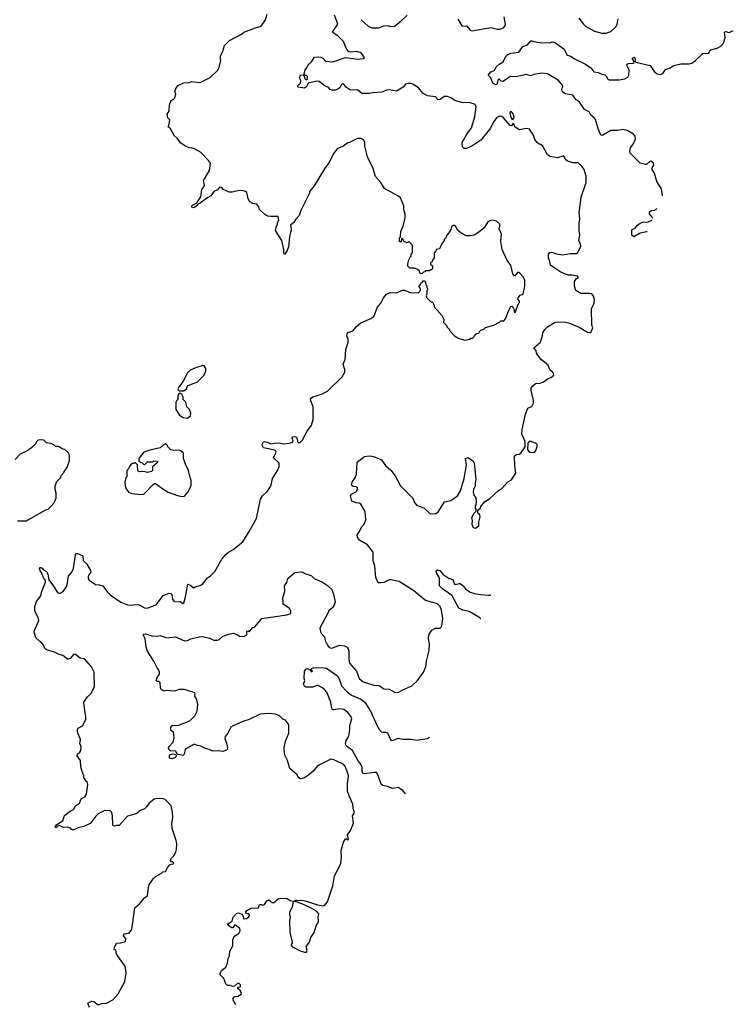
# Model space of a CAD drawing. Extents: x 2086813 to 2278017, y 548126 to 753336.
# Tile 410 of 461: x 2268021 to 2275871, y 653481 to 664315. Entities that reach past the tile are written whole.
import ezdxf

# ---------------------------------------------------------------- set-up
doc = ezdxf.new("R2010")
doc.units = 0

msp = doc.modelspace()

# ---------------------------------------------------------------- linework, layer by layer
at = {"layer": '0CON10XD'}
for points in [[(2271615, 660708), (2271633, 660765), (2271633, 660795), (2271619, 660835), (2271622, 660858), (2271635, 660872), (2271685, 660892), (2271725, 660938), (2271775, 660978), (2271885, 661028), (2271915, 661050), (2271955, 661150), (2271992, 661195), (2272024, 661256), (2272054, 661296), (2272095, 661312), (2272165, 661308), (2272235, 661338), (2272255, 661340), (2272315, 661312), (2272405, 661310), (2272430, 661335), (2272428, 661358), (2272410, 661375), (2272428, 661402), (2272432, 661418), (2272448, 661422), (2272460, 661440), (2272475, 661440), (2272488, 661428), (2272480, 661415), (2272488, 661408), (2272492, 661392), (2272500, 661385), (2272500, 661365), (2272510, 661355), (2272508, 661342), (2272500, 661335), (2272500, 661295), (2272492, 661275), (2272500, 661255), (2272545, 661210), (2272555, 661210), (2272570, 661195), (2272572, 661182), (2272580, 661175), (2272580, 661155), (2272668, 661055), (2272688, 661015), (2272683, 660983), (2272720, 660945), (2272720, 660935), (2272750, 660905), (2272750, 660895), (2272801, 660841), (2272845, 660810), (2272915, 660788), (2272975, 660800), (2272985, 660810), (2273005, 660810), (2273018, 660822), (2273022, 660838), (2273042, 660858), (2273075, 660870), (2273080, 660885), (2273095, 660900), (2273125, 660910), (2273143, 660927), (2273235, 660952), (2273300, 660985), (2273315, 661000), (2273347, 661003), (2273366, 661024), (2273404, 661126), (2273425, 661160), (2273435, 661162), (2273446, 661156), (2273457, 661135), (2273463, 661093), (2273475, 661100), (2273500, 661175), (2273517, 661205), (2273517, 661217), (2273501, 661241), (2273503, 661255), (2273525, 661282), (2273558, 661295), (2273576, 661384), (2273576, 661445), (2273562, 661482), (2273515, 661532), (2273495, 661532), (2273465, 661492), (2273445, 661520), (2273424, 661614), (2273383, 661665), (2273328, 661788), (2273314, 661875), (2273319, 661955), (2273294, 662015), (2273303, 662045), (2273302, 662065), (2273265, 662098), (2273237, 662107), (2273215, 662108), (2273185, 662098), (2273167, 662083), (2273125, 662022), (2273073, 661977), (2273020, 661945), (2272975, 661937), (2272935, 661938), (2272875, 661968), (2272835, 662000), (2272819, 662039), (2272802, 662052), (2272788, 662052), (2272770, 662035), (2272762, 662005), (2272742, 661968), (2272720, 661945), (2272710, 661915), (2272690, 661895), (2272690, 661885), (2272660, 661845), (2272638, 661792), (2272602, 661788), (2272598, 661772), (2272580, 661745), (2272580, 661695), (2272562, 661668), (2272558, 661652), (2272540, 661645), (2272540, 661625), (2272560, 661605), (2272560, 661575), (2272545, 661560), (2272535, 661560), (2272525, 661550), (2272485, 661550), (2272478, 661542), (2272462, 661538), (2272448, 661522), (2272435, 661520), (2272422, 661532), (2272418, 661548), (2272397, 661567), (2272365, 661580), (2272312, 661582), (2272292, 661602), (2272290, 661625), (2272300, 661675), (2272308, 661682), (2272312, 661698), (2272328, 661712), (2272330, 661745), (2272340, 661755), (2272340, 661835), (2272305, 661870), (2272275, 661860), (2272268, 661868), (2272252, 661872), (2272242, 661882), (2272238, 661898), (2272225, 661910), (2272220, 661905), (2272218, 661872), (2272205, 661870), (2272200, 661875), (2272200, 661915), (2272210, 661925), (2272212, 661985), (2272242, 662055), (2272262, 662135), (2272262, 662175), (2272248, 662228), (2272248, 662265), (2272208, 662355), (2272182, 662375), (2272035, 662458), (2271992, 662525), (2271935, 662590), (2271905, 662690), (2271867, 662757), (2271848, 662805), (2271818, 662925), (2271818, 662975), (2271800, 662995), (2271775, 663008), (2271735, 663007), (2271655, 662968), (2271629, 662961), (2271580, 662925), (2271512, 662895), (2271475, 662848), (2271420, 662740), (2271374, 662675), (2271261, 662485), (2271208, 662425), (2271208, 662405), (2271112, 662215), (2271095, 662160), (2271059, 662121), (2271037, 662083), (2271001, 662055), (2271006, 662005), (2270987, 661925), (2270976, 661815), (2270964, 661775), (2270935, 661732), (2270927, 661747), (2270926, 661785), (2270904, 661885), (2270836, 661995), (2270842, 662032), (2270858, 662065), (2270858, 662085), (2270872, 662108), (2270865, 662150), (2270785, 662148), (2270747, 662153), (2270712, 662175), (2270660, 662225), (2270652, 662255), (2270630, 662285), (2270585, 662292), (2270551, 662311), (2270534, 662344), (2270518, 662415), (2270506, 662426), (2270483, 662433), (2270435, 662437), (2270357, 662417), (2270325, 662417), (2270260, 662445), (2270245, 662470), (2270218, 662472), (2270195, 662442), (2270156, 662424), (2270123, 662375), (2270090, 662360), (2270007, 662295), (2269977, 662283), (2269967, 662265), (2269945, 662248), (2269934, 662244), (2269915, 662252), (2269914, 662265), (2269923, 662275), (2269970, 662300), (2270013, 662367), (2270024, 662445), (2270047, 662475), (2270052, 662495), (2270044, 662545), (2270110, 662655), (2270118, 662735), (2270098, 662765), (2270008, 662858), (2269936, 662896), (2269885, 662904), (2269836, 662926), (2269790, 662960), (2269752, 663012), (2269719, 663039), (2269675, 663120), (2269650, 663135), (2269662, 663148), (2269673, 663213), (2269652, 663235), (2269643, 663275), (2269665, 663310), (2269668, 663375), (2269686, 663424), (2269720, 663445), (2269735, 663478), (2269737, 663495), (2269729, 663525), (2269741, 663565), (2269765, 663590), (2269821, 663619), (2269885, 663623), (2269915, 663633), (2269996, 663624), (2270015, 663628), (2270115, 663678), (2270196, 663754), (2270215, 663790), (2270232, 663865), (2270228, 663885), (2270231, 663919), (2270252, 663958), (2270275, 664030), (2270330, 664085), (2270460, 664155), (2270485, 664178), (2270614, 664226), (2270678, 664242), (2270726, 664314), (2270744, 664374)], [(2271505, 664305), (2271484, 664366)], [(2271778, 664315), (2271855, 664242), (2271895, 664224), (2271973, 664227), (2272025, 664247), (2272075, 664252), (2272095, 664240), (2272145, 664243), (2272215, 664297), (2272282, 664365)], [(2272839, 664320), (2272885, 664248), (2272895, 664243), (2272935, 664247), (2272975, 664200), (2272995, 664192), (2273205, 664229), (2273275, 664211), (2273305, 664211), (2273344, 664226), (2273358, 664242), (2273363, 664265), (2273349, 664345)], [(2274171, 664331), (2274221, 664265), (2274245, 664242), (2274345, 664189), (2274425, 664166), (2274467, 664167), (2274524, 664186), (2274577, 664235), (2274594, 664265), (2274604, 664326)], [(2270331, 656509), (2270311, 656465), (2270282, 656428), (2270276, 656405), (2270299, 656345), (2270306, 656305), (2270303, 656285), (2270294, 656276), (2270255, 656263), (2270205, 656271), (2270145, 656268), (2270105, 656285), (2270064, 656294), (2270015, 656322), (2269975, 656329), (2269945, 656342), (2269847, 656293), (2269840, 656285), (2269830, 656235), (2269815, 656219), (2269752, 656232), (2269737, 656265), (2269725, 656271), (2269685, 656268), (2269675, 656272), (2269658, 656295), (2269662, 656315), (2269710, 656365), (2269721, 656415), (2269714, 656474), (2269683, 656495), (2269683, 656525), (2269694, 656546), (2269705, 656552), (2269760, 656550), (2269891, 656599), (2269946, 656654), (2269974, 656705), (2269982, 656785), (2269966, 656846), (2269948, 656868), (2269952, 656895), (2269947, 656907), (2269855, 656937), (2269834, 656944), (2269775, 656944), (2269725, 656926), (2269637, 656933), (2269605, 656928), (2269575, 656950), (2269569, 656965), (2269565, 657022), (2269555, 657032), (2269533, 657033), (2269523, 657045), (2269537, 657085), (2269560, 657115), (2269558, 657135), (2269548, 657165), (2269532, 657182), (2269495, 657258), (2269425, 657368), (2269412, 657412), (2269400, 657505), (2269378, 657545), (2269386, 657554), (2269405, 657556), (2269476, 657534), (2269535, 657532), (2269565, 657540), (2269635, 657514), (2269736, 657526), (2269835, 657480), (2269865, 657484), (2269905, 657501), (2269995, 657525), (2270032, 657528), (2270108, 657508), (2270155, 657487), (2270195, 657486), (2270215, 657494), (2270253, 657527), (2270295, 657545), (2270335, 657559), (2270373, 657563), (2270418, 657548), (2270445, 657529), (2270495, 657530), (2270520, 657545), (2270520, 657585), (2270535, 657590), (2270545, 657580), (2270580, 657625), (2270606, 657634), (2270685, 657725), (2270958, 657765), (2271005, 657780), (2271005, 657810), (2270987, 657835), (2270918, 657885), (2270920, 657915), (2270914, 657954), (2270937, 658025), (2270932, 658085), (2270958, 658122), (2270972, 658165), (2271048, 658232), (2271125, 658238), (2271165, 658218), (2271205, 658208), (2271230, 658195), (2271260, 658165), (2271350, 658125), (2271405, 658090), (2271453, 658045), (2271473, 657995), (2271492, 657905), (2271468, 657852), (2271445, 657828), (2271422, 657815), (2271412, 657785), (2271381, 657729), (2271328, 657635), (2271324, 657615), (2271335, 657570), (2271374, 657524), (2271380, 657485), (2271405, 657432), (2271426, 657406), (2271455, 657400), (2271537, 657433), (2271595, 657426), (2271622, 657412), (2271634, 657394), (2271641, 657365), (2271642, 657275), (2271649, 657235), (2271726, 657145), (2271755, 657067), (2271798, 657028), (2271915, 656991), (2271975, 656990), (2272025, 656954), (2272085, 656950), (2272145, 656917), (2272185, 656913), (2272235, 656943), (2272334, 656986), (2272396, 657044), (2272464, 657136), (2272487, 657195), (2272496, 657255), (2272524, 657375), (2272527, 657445), (2272518, 657505), (2272522, 657548), (2272554, 657596), (2272595, 657621), (2272645, 657620), (2272658, 657632), (2272664, 657646), (2272676, 657725), (2272659, 657819), (2272645, 657859), (2272615, 657886), (2272485, 657925), (2272355, 658031), (2272195, 658133), (2272105, 658153), (2272085, 658151), (2272025, 658123), (2271995, 658118), (2271965, 658120), (2271938, 658178), (2271927, 658303), (2271908, 658365), (2271908, 658455), (2271845, 658538), (2271757, 658587), (2271735, 658620), (2271733, 658645), (2271760, 658685), (2271783, 658737), (2271809, 658765), (2271827, 658815), (2271822, 658905), (2271773, 658985), (2271755, 658996), (2271725, 658999), (2271675, 659018), (2271659, 659075), (2271670, 659095), (2271725, 659122), (2271738, 659155), (2271738, 659165), (2271726, 659176), (2271688, 659178), (2271672, 659195), (2271678, 659225), (2271710, 659275), (2271727, 659315), (2271732, 659445), (2271815, 659509), (2271864, 659516), (2271893, 659513), (2271935, 659502), (2272001, 659471), (2272045, 659410), (2272105, 659360), (2272152, 659295), (2272211, 659185), (2272342, 659052), (2272357, 659027), (2272358, 659015), (2272385, 658973), (2272465, 658944), (2272535, 658877), (2272599, 658881), (2272628, 658902), (2272692, 659008), (2272765, 659026), (2272835, 659076), (2272868, 659132), (2272909, 659265), (2272934, 659415), (2272923, 659487), (2272955, 659499), (2273008, 659458), (2273020, 659435), (2273040, 659255), (2273031, 659215), (2273032, 659185), (2273014, 659145), (2273009, 659115), (2273015, 659082), (2273038, 659055), (2273042, 659015), (2273038, 658975), (2273030, 658965), (2273030, 658935), (2273040, 658925), (2273040, 658905), (2273015, 658880), (2272990, 658835), (2272998, 658805), (2272994, 658765), (2273009, 658729), (2273035, 658721), (2273073, 658745), (2273072, 658785), (2273087, 658845), (2273082, 658865), (2273060, 658885), (2273062, 658918), (2273090, 658945), (2273095, 658960), (2273135, 659008), (2273193, 659047), (2273288, 659135), (2273323, 659157), (2273391, 659229), (2273429, 659251), (2273478, 659325), (2273467, 659405), (2273463, 659517), (2273485, 659532), (2273515, 659533), (2273532, 659545), (2273582, 659615), (2273582, 659675), (2273544, 659755), (2273548, 659805), (2273586, 659974), (2273609, 660041), (2273655, 660060), (2273674, 660095), (2273673, 660125), (2273646, 660234), (2273648, 660265), (2273665, 660288), (2273695, 660311), (2273745, 660317), (2273781, 660329), (2273835, 660366), (2273865, 660379), (2273897, 660405), (2273894, 660424), (2273880, 660435), (2273854, 660464), (2273835, 660512), (2273757, 660577), (2273720, 660625), (2273707, 660645), (2273703, 660675), (2273678, 660705), (2273748, 660765), (2273772, 660835), (2273775, 660870), (2273797, 660905), (2273825, 660937), (2273910, 660985), (2273945, 660990), (2274025, 660987), (2274070, 660975), (2274175, 660933), (2274265, 660877), (2274295, 660873), (2274308, 660882), (2274324, 660925), (2274316, 660955), (2274310, 661135), (2274339, 661195), (2274343, 661235), (2274334, 661274), (2274315, 661297), (2274285, 661302), (2274195, 661303), (2274140, 661335), (2274124, 661384), (2274123, 661435), (2274144, 661466), (2274168, 661475), (2274155, 661492), (2274095, 661504), (2274055, 661504), (2273975, 661536), (2273873, 661603), (2273861, 661615), (2273854, 661655), (2273837, 661695), (2273837, 661735), (2273852, 661755), (2273875, 661756), (2273925, 661739), (2273995, 661728), (2274075, 661741), (2274145, 661743), (2274155, 661750), (2274192, 661818), (2274190, 661845), (2274170, 661885), (2274181, 661945), (2274174, 661996), (2274174, 662075), (2274181, 662125), (2274174, 662194), (2274198, 662362), (2274253, 662525), (2274253, 662595), (2274230, 662665), (2274203, 662705), (2274165, 662740), (2274105, 662741), (2274045, 662760), (2274023, 662775), (2274005, 662818), (2273935, 662796), (2273855, 662808), (2273825, 662828), (2273774, 662924), (2273755, 662940), (2273736, 662944), (2273715, 662959), (2273689, 662995), (2273674, 663045), (2273629, 663109), (2273595, 663119), (2273515, 663103), (2273467, 663137), (2273455, 663170), (2273445, 663170), (2273432, 663148), (2273415, 663151), (2273343, 663235), (2273325, 663248), (2273298, 663252), (2273264, 663235), (2273229, 663185), (2273198, 663122), (2273095, 662989), (2272995, 662923), (2272935, 662898), (2272909, 662899), (2272892, 662915), (2272889, 662965), (2272939, 663055), (2272989, 663125), (2273028, 663245), (2273041, 663355), (2273036, 663375), (2273025, 663384), (2272975, 663401), (2272883, 663403), (2272815, 663421), (2272765, 663454), (2272725, 663469), (2272691, 663469), (2272645, 663438), (2272625, 663432), (2272595, 663466), (2272505, 663476), (2272455, 663506), (2272406, 663566), (2272345, 663607), (2272323, 663613), (2272295, 663613), (2272266, 663605), (2272239, 663571), (2272165, 663528), (2272085, 663544), (2272055, 663539), (2272005, 663517), (2271905, 663510), (2271865, 663501), (2271785, 663501), (2271735, 663544), (2271665, 663538), (2271648, 663545), (2271615, 663567), (2271593, 663595), (2271575, 663608), (2271560, 663600), (2271542, 663565), (2271521, 663549), (2271491, 663539), (2271455, 663541), (2271436, 663546), (2271415, 663572), (2271380, 663585), (2271316, 663636), (2271305, 663640), (2271275, 663633), (2271193, 663617), (2271174, 663575), (2271155, 663561), (2271085, 663573), (2271073, 663585), (2271110, 663615), (2271112, 663645), (2271098, 663675), (2271110, 663705), (2271138, 663708), (2271150, 663695), (2271153, 663673), (2271172, 663652), (2271187, 663663), (2271185, 663690), (2271175, 663700), (2271162, 663702), (2271150, 663715), (2271152, 663735), (2271162, 663765), (2271180, 663785), (2271195, 663820), (2271229, 663851), (2271265, 663902), (2271305, 663907), (2271335, 663902), (2271355, 663892), (2271385, 663859), (2271465, 663851), (2271605, 663899), (2271735, 663879), (2271803, 663887), (2271812, 663895), (2271785, 663940), (2271765, 663954), (2271725, 663964), (2271665, 663957), (2271636, 663966), (2271611, 664001), (2271581, 664075), (2271525, 664132), (2271467, 664175), (2271464, 664186), (2271519, 664265), (2271505, 664305)], [(2275091, 662375), (2275082, 662455), (2275030, 662535), (2275003, 662625), (2274980, 662665), (2274980, 662685), (2274997, 662715), (2274992, 662735), (2274965, 662760), (2274954, 662756), (2274917, 662723), (2274905, 662720), (2274845, 662738), (2274736, 662845), (2274731, 662865), (2274741, 662905), (2274771, 662945), (2274796, 663005), (2274790, 663035), (2274774, 663055), (2274705, 663095), (2274655, 663108), (2274596, 663096), (2274525, 663095), (2274435, 663045), (2274415, 663046), (2274387, 663107), (2274353, 663215), (2274335, 663239), (2274302, 663265), (2274285, 663302), (2274235, 663326), (2274175, 663416), (2274142, 663432), (2274106, 663485), (2274025, 663498), (2273995, 663516), (2273981, 663545), (2273994, 663575), (2273992, 663595), (2273945, 663651), (2273825, 663718), (2273765, 663726), (2273675, 663713), (2273645, 663698), (2273595, 663712), (2273477, 663687), (2273415, 663690), (2273355, 663644), (2273335, 663636), (2273318, 663638), (2273295, 663660), (2273285, 663657), (2273268, 663602), (2273255, 663599), (2273242, 663605), (2273227, 663617), (2273202, 663675), (2273174, 663705), (2273205, 663741), (2273244, 663756), (2273262, 663795), (2273295, 663825), (2273340, 663850), (2273364, 663905), (2273385, 663929), (2273422, 663945), (2273512, 663958), (2273555, 664019), (2273605, 664037), (2273645, 664082), (2273655, 664084), (2273708, 664068), (2273745, 664063), (2273845, 664062), (2273885, 664073), (2273905, 664067), (2274005, 663994), (2274042, 663925), (2274085, 663912), (2274125, 663885), (2274246, 663825), (2274303, 663785), (2274335, 663742), (2274385, 663732), (2274424, 663714), (2274457, 663707), (2274474, 663694), (2274492, 663662), (2274504, 663654), (2274615, 663653), (2274676, 663664), (2274709, 663681), (2274723, 663705), (2274726, 663765), (2274698, 663815), (2274703, 663827), (2274717, 663833), (2274770, 663835), (2274780, 663845), (2274780, 663855), (2274762, 663885), (2274763, 663893), (2274785, 663901), (2274793, 663875), (2274790, 663855), (2274797, 663847), (2274955, 663810), (2275002, 663745), (2275035, 663718), (2275065, 663710), (2275095, 663722), (2275125, 663767), (2275175, 663786), (2275215, 663810), (2275295, 663830), (2275385, 663830), (2275415, 663838), (2275456, 663865), (2275535, 663944), (2275600, 663945), (2275613, 663975), (2275625, 663983), (2275695, 664000), (2275733, 664025), (2275763, 664057), (2275782, 664115), (2275775, 664178), (2275785, 664184), (2275825, 664173), (2275855, 664190), (2275871, 664191)], [(2273445, 663218), (2273459, 663235), (2273454, 663274), (2273431, 663301), (2273415, 663302), (2273411, 663285), (2273419, 663255), (2273435, 663222), (2273445, 663218)], [(2274984, 662128), (2274977, 662143), (2274949, 662179), (2274949, 662201), (2274970, 662215), (2275005, 662218), (2275030, 662235), (2275031, 662236)], [(2274922, 661982), (2274915, 661982), (2274845, 661966), (2274775, 661926), (2274754, 661945), (2274756, 661995), (2274760, 662005), (2274790, 662020), (2274817, 662053), (2274845, 662076), (2274874, 662086), (2274935, 662090), (2274975, 662109), (2274978, 662114)], [(2268787, 653445), (2268770, 653495), (2268815, 653517), (2268835, 653513), (2268885, 653477), (2268925, 653491), (2268975, 653492), (2269045, 653532), (2269105, 653597), (2269177, 653733), (2269192, 653825), (2269186, 653885), (2269178, 653905), (2269105, 654008), (2269086, 654036), (2269080, 654075), (2269060, 654085), (2269062, 654105), (2269086, 654154), (2269135, 654156), (2269185, 654173), (2269188, 654205), (2269164, 654235), (2269167, 654245), (2269175, 654256), (2269225, 654262), (2269253, 654305), (2269288, 654542), (2269340, 654585), (2269395, 654652), (2269427, 654675), (2269436, 654765), (2269446, 654795), (2269488, 654862), (2269515, 654888), (2269578, 654922), (2269595, 654940), (2269625, 654943), (2269650, 654990), (2269675, 655018), (2269710, 655025), (2269718, 655035), (2269705, 655047), (2269685, 655050), (2269680, 655065), (2269688, 655085), (2269718, 655115), (2269738, 655155), (2269747, 655185), (2269750, 655245), (2269742, 655285), (2269698, 655415), (2269693, 655475), (2269707, 655535), (2269703, 655595), (2269688, 655665), (2269650, 655705), (2269620, 655735), (2269603, 655743), (2269525, 655747), (2269500, 655740), (2269444, 655696), (2269417, 655653), (2269395, 655632), (2269348, 655612), (2269302, 655578), (2269205, 655552), (2269115, 655450), (2269085, 655450), (2269065, 655440), (2269050, 655445), (2269044, 655464), (2269043, 655555), (2269035, 655590), (2269015, 655610), (2268958, 655612), (2268884, 655576), (2268857, 655553), (2268816, 655494), (2268795, 655472), (2268725, 655438), (2268665, 655423), (2268615, 655400), (2268595, 655400), (2268578, 655418), (2268545, 655431), (2268505, 655426), (2268455, 655447), (2268433, 655437), (2268425, 655422), (2268410, 655425), (2268410, 655435), (2268425, 655456), (2268495, 655505), (2268515, 655560), (2268575, 655606), (2268611, 655625), (2268636, 655664), (2268678, 655695), (2268697, 655743), (2268738, 655765), (2268756, 655794), (2268772, 655895), (2268765, 655920), (2268750, 655935), (2268750, 655945), (2268728, 655978), (2268728, 655995), (2268704, 656054), (2268692, 656095), (2268690, 656165), (2268652, 656215), (2268658, 656235), (2268682, 656255), (2268692, 656275), (2268697, 656305), (2268692, 656332), (2268682, 656345), (2268688, 656395), (2268657, 656475), (2268657, 656503), (2268665, 656518), (2268712, 656545), (2268747, 656615), (2268749, 656655), (2268740, 656685), (2268727, 656805), (2268766, 656864), (2268808, 656902), (2268842, 656978), (2268840, 657135), (2268812, 657195), (2268735, 657282), (2268685, 657290), (2268635, 657329), (2268615, 657333), (2268575, 657287), (2268555, 657278), (2268545, 657280), (2268495, 657320), (2268455, 657331), (2268405, 657357), (2268315, 657380), (2268298, 657395), (2268283, 657433), (2268255, 657470), (2268240, 657475), (2268198, 657515), (2268181, 657575), (2268182, 657595), (2268230, 657705), (2268225, 657737), (2268186, 657805), (2268187, 657855), (2268207, 657915), (2268254, 657975), (2268259, 658015), (2268306, 658126), (2268306, 658146), (2268284, 658174), (2268262, 658232), (2268245, 658250), (2268238, 658275), (2268245, 658288), (2268255, 658288), (2268269, 658279), (2268282, 658262), (2268315, 658244), (2268329, 658215), (2268341, 658151), (2268393, 658083), (2268435, 658013), (2268455, 658004), (2268465, 658006), (2268500, 658025), (2268536, 658074), (2268548, 658115), (2268549, 658155), (2268558, 658192), (2268594, 658236), (2268614, 658275), (2268635, 658428), (2268645, 658440), (2268655, 658440), (2268717, 658415), (2268720, 658365), (2268758, 658325), (2268801, 658255), (2268803, 658235), (2268780, 658205), (2268773, 658185), (2268774, 658165), (2268785, 658148), (2268855, 658100), (2268895, 658098), (2268935, 658086), (2268985, 658015), (2269016, 657985), (2269134, 657905), (2269205, 657876), (2269235, 657871), (2269315, 657881), (2269335, 657876), (2269394, 657844), (2269425, 657840), (2269525, 657879), (2269600, 657980), (2269665, 658006), (2269683, 658003), (2269695, 657990), (2269700, 657940), (2269717, 657917), (2269735, 657908), (2269785, 657912), (2269815, 657893), (2269825, 657897), (2269842, 657945), (2269871, 658099), (2269875, 658104), (2269905, 658091), (2269933, 658063), (2269952, 658075), (2270005, 658089), (2270034, 658106), (2270085, 658173), (2270118, 658195), (2270166, 658244), (2270245, 658378), (2270290, 658430), (2270318, 658455), (2270368, 658485), (2270475, 658568), (2270545, 658682), (2270624, 658826), (2270670, 659040), (2270693, 659075), (2270745, 659128), (2270774, 659166), (2270787, 659195), (2270802, 659265), (2270858, 659355), (2270875, 659398), (2270875, 659436), (2270813, 659495), (2270842, 659555), (2270839, 659569), (2270829, 659579), (2270703, 659605), (2270690, 659625), (2270688, 659645), (2270698, 659665), (2270715, 659675), (2270748, 659668), (2270785, 659649), (2270815, 659657), (2270875, 659659), (2270925, 659648), (2270985, 659654), (2271024, 659666), (2271029, 659685), (2271014, 659715), (2271024, 659726), (2271045, 659729), (2271060, 659725), (2271069, 659715), (2271081, 659661), (2271105, 659664), (2271127, 659683), (2271182, 659788), (2271229, 659855), (2271249, 659915), (2271250, 660055), (2271222, 660122), (2271220, 660145), (2271244, 660166), (2271340, 660195), (2271405, 660228), (2271568, 660385), (2271598, 660435), (2271597, 660465), (2271578, 660525), (2271602, 660575), (2271608, 660685), (2271615, 660708)], [(2269825, 660230), (2269856, 660254), (2269863, 660277), (2269875, 660290), (2269975, 660332), (2270043, 660397), (2270068, 660445), (2270067, 660477), (2270050, 660505), (2270035, 660510), (2269948, 660482), (2269895, 660458), (2269864, 660426), (2269830, 660355), (2269795, 660300), (2269770, 660275), (2269762, 660255), (2269763, 660243), (2269775, 660230), (2269825, 660230)], [(2269865, 659932), (2269900, 659955), (2269902, 659985), (2269897, 660007), (2269890, 660025), (2269860, 660055), (2269850, 660105), (2269820, 660135), (2269820, 660165), (2269812, 660172), (2269808, 660188), (2269795, 660200), (2269775, 660200), (2269760, 660175), (2269760, 660135), (2269745, 660120), (2269740, 660105), (2269738, 660025), (2269780, 659965), (2269818, 659938), (2269865, 659932)], [(2267995, 658799), (2268095, 658802), (2268295, 658913), (2268336, 658934), (2268363, 658957), (2268398, 658995), (2268412, 659025), (2268422, 659055), (2268422, 659105), (2268410, 659145), (2268410, 659185), (2268430, 659235), (2268470, 659275), (2268480, 659305), (2268510, 659335), (2268510, 659345), (2268542, 659388), (2268568, 659465), (2268570, 659515), (2268560, 659545), (2268517, 659587), (2268495, 659590), (2268447, 659617), (2268415, 659620), (2268397, 659637), (2268365, 659650), (2268315, 659660), (2268287, 659687), (2268245, 659692), (2268225, 659690), (2268200, 659665), (2268200, 659655), (2268150, 659605), (2268110, 659575), (2268024, 659536), (2267972, 659475)], [(2273675, 659552), (2273689, 659561), (2273698, 659575), (2273713, 659617), (2273712, 659642), (2273695, 659657), (2273635, 659678), (2273610, 659655), (2273608, 659585), (2273617, 659567), (2273635, 659558), (2273675, 659552)], [(2269807, 659067), (2269835, 659072), (2269870, 659115), (2269894, 659156), (2269906, 659194), (2269907, 659245), (2269887, 659305), (2269879, 659355), (2269844, 659424), (2269823, 659485), (2269822, 659545), (2269795, 659572), (2269775, 659578), (2269717, 659573), (2269683, 659583), (2269650, 659615), (2269648, 659628), (2269625, 659650), (2269618, 659642), (2269602, 659638), (2269567, 659603), (2269451, 659579), (2269385, 659558), (2269330, 659485), (2269332, 659452), (2269368, 659438), (2269385, 659420), (2269398, 659422), (2269425, 659450), (2269485, 659450), (2269495, 659460), (2269538, 659458), (2269538, 659442), (2269480, 659395), (2269480, 659355), (2269470, 659345), (2269425, 659332), (2269385, 659342), (2269335, 659340), (2269320, 659355), (2269318, 659418), (2269295, 659440), (2269285, 659440), (2269275, 659430), (2269255, 659430), (2269233, 659407), (2269218, 659372), (2269200, 659355), (2269200, 659285), (2269190, 659275), (2269178, 659225), (2269183, 659163), (2269217, 659117), (2269255, 659100), (2269345, 659089), (2269385, 659096), (2269494, 659206), (2269505, 659210), (2269515, 659210), (2269606, 659146), (2269655, 659117), (2269755, 659079), (2269807, 659067)], [(2273090, 657719), (2273089, 657725), (2273072, 657742), (2272965, 657802), (2272895, 657816), (2272851, 657841), (2272777, 657975), (2272721, 658021), (2272678, 658045), (2272637, 658085), (2272637, 658175), (2272612, 658215), (2272603, 658245), (2272604, 658256), (2272615, 658260), (2272642, 658255), (2272680, 658210), (2272745, 658168), (2272786, 658156), (2272804, 658104), (2272818, 658102), (2272855, 658113), (2272865, 658110), (2272902, 658082), (2272924, 658054), (2272975, 658015), (2273025, 658000), (2273095, 657991), (2273178, 657982), (2273204, 657984)], [(2272265, 655797), (2272236, 655835), (2272185, 655865), (2272125, 655856), (2272065, 655878), (2272015, 655887), (2271997, 655905), (2271965, 655999), (2271945, 656030), (2271925, 656033), (2271815, 656016), (2271795, 656020), (2271788, 656045), (2271787, 656085), (2271772, 656125), (2271745, 656159), (2271682, 656272), (2271615, 656323), (2271606, 656345), (2271612, 656385), (2271637, 656425), (2271646, 656455), (2271654, 656505), (2271654, 656546), (2271674, 656625), (2271668, 656645), (2271626, 656695), (2271585, 656726), (2271545, 656734), (2271475, 656720), (2271462, 656722), (2271454, 656735), (2271444, 656804), (2271399, 656915), (2271375, 656944), (2271345, 656968), (2271295, 656992), (2271245, 656971), (2271172, 656972), (2271152, 656982), (2271143, 657005), (2271157, 657045), (2271150, 657065), (2271154, 657145), (2271175, 657172), (2271185, 657176), (2271210, 657165), (2271218, 657158), (2271222, 657142), (2271235, 657140), (2271240, 657145), (2271228, 657165), (2271232, 657175), (2271255, 657187), (2271375, 657185), (2271395, 657178), (2271516, 657096), (2271534, 657064), (2271561, 656985), (2271616, 656926), (2271671, 656881), (2271775, 656840), (2271816, 656805), (2271879, 656705), (2271957, 656537), (2271975, 656503), (2272000, 656480), (2272015, 656474), (2272046, 656476), (2272065, 656467), (2272099, 656395), (2272115, 656384), (2272134, 656386), (2272185, 656410), (2272235, 656400), (2272325, 656398), (2272385, 656387), (2272505, 656404), (2272532, 656419)], [(2270399, 653475), (2270370, 653525), (2270368, 653545), (2270384, 653566), (2270425, 653570), (2270460, 653595), (2270448, 653628), (2270420, 653655), (2270422, 653668), (2270450, 653675), (2270448, 653695), (2270435, 653710), (2270415, 653710), (2270385, 653680), (2270365, 653678), (2270335, 653688), (2270305, 653688), (2270287, 653707), (2270266, 653766), (2270226, 653805), (2270226, 653825), (2270244, 653856), (2270289, 653891), (2270308, 653932), (2270314, 653985), (2270329, 654015), (2270331, 654065), (2270364, 654125), (2270366, 654185), (2270379, 654231), (2270425, 654258), (2270441, 654275), (2270447, 654295), (2270441, 654315), (2270395, 654350), (2270385, 654352), (2270366, 654324), (2270355, 654322), (2270335, 654332), (2270312, 654355), (2270312, 654365), (2270358, 654395), (2270369, 654441), (2270405, 654480), (2270425, 654487), (2270464, 654474), (2270477, 654457), (2270485, 654422), (2270515, 654424), (2270542, 654445), (2270547, 654465), (2270535, 654478), (2270510, 654485), (2270510, 654505), (2270565, 654538), (2270585, 654542), (2270645, 654540), (2270660, 654575), (2270665, 654580), (2270682, 654578), (2270695, 654572), (2270715, 654580), (2270741, 654619), (2270753, 654627), (2270767, 654627), (2270795, 654600), (2270815, 654600), (2270865, 654640), (2270895, 654650), (2270964, 654644), (2270995, 654623), (2271030, 654615), (2271018, 654555), (2270987, 654493), (2270987, 654467), (2270996, 654444), (2270990, 654395), (2270994, 654275), (2271018, 654165), (2271018, 654155), (2271003, 654135), (2271020, 654115), (2271105, 654070), (2271155, 654053), (2271175, 654053), (2271183, 654075), (2271173, 654117), (2271207, 654165), (2271224, 654216), (2271260, 654270), (2271283, 654345), (2271302, 654375), (2271307, 654395), (2271303, 654443), (2271313, 654475), (2271284, 654505), (2271234, 654535), (2271135, 654582), (2271040, 654615), (2271053, 654627), (2271065, 654628), (2271145, 654622), (2271188, 654612), (2271295, 654577), (2271356, 654564), (2271372, 654568), (2271405, 654608), (2271466, 654785), (2271484, 654896), (2271543, 655005), (2271553, 655035), (2271560, 655095), (2271557, 655173), (2271582, 655265), (2271605, 655300), (2271615, 655300), (2271625, 655290), (2271637, 655293), (2271628, 655345), (2271661, 655395), (2271691, 655475), (2271683, 655555), (2271700, 655585), (2271701, 655605), (2271690, 655635), (2271684, 655685), (2271644, 655775), (2271628, 655825), (2271626, 655905), (2271636, 655995), (2271623, 656045), (2271597, 656105), (2271565, 656132), (2271475, 656172), (2271443, 656177), (2271295, 656106), (2271245, 656043), (2271197, 656003), (2271145, 655970), (2271105, 655962), (2271085, 655982), (2271073, 656005), (2270994, 656074), (2270966, 656165), (2270940, 656215), (2270933, 656245), (2270931, 656305), (2270944, 656375), (2270980, 656465), (2270981, 656555), (2270945, 656608), (2270915, 656618), (2270877, 656655), (2270835, 656672), (2270765, 656682), (2270666, 656674), (2270545, 656613), (2270475, 656594), (2270368, 656545), (2270345, 656529), (2270331, 656509)], [(2269695, 656182), (2269675, 656184), (2269667, 656195), (2269670, 656215), (2269680, 656230), (2269705, 656238), (2269738, 656228), (2269742, 656215), (2269733, 656197), (2269695, 656182)]]:
    msp.add_lwpolyline(points, dxfattribs=at)

doc.saveas('drawing.dxf')
